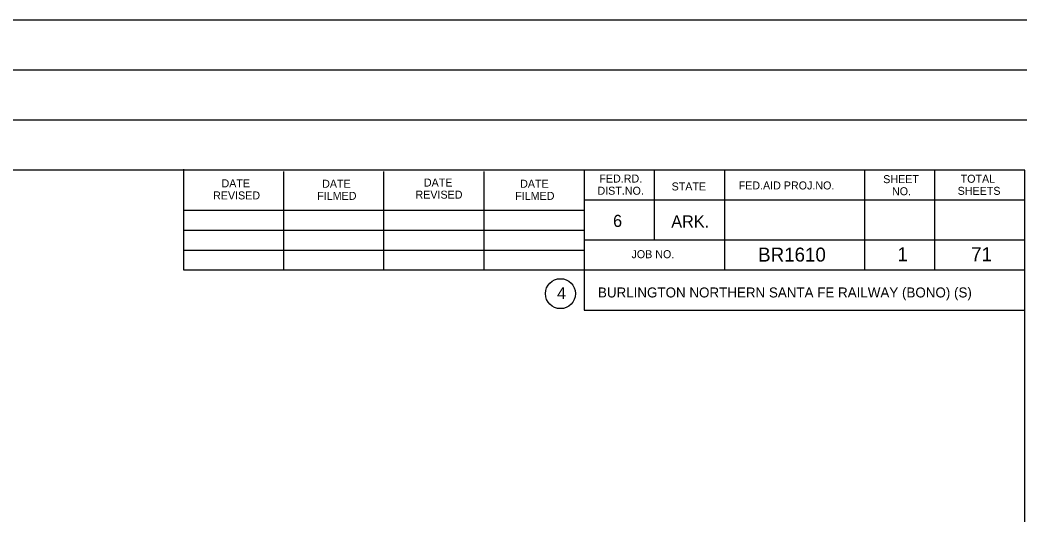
# Model space of a CAD drawing. Extents: x 1671357 to 13005564, y 567358 to 14261451.
# Drawn here: x 12758308.57 to 12758318.63, y 14259955.92 to 14259960.87 of the extents above; entities that cross this region are included whole.
import ezdxf

# ---------------------------------------------------------------- set-up
doc = ezdxf.new("R2010")
doc.units = 0
doc.layers.add('Default', color=7, linetype='Continuous')

msp = doc.modelspace()

# ---------------------------------------------------------------- linework, layer by layer
at = {"layer": 'Default'}
for p, q in [((12758318.631, 14259960.872), (12758283.562, 14259960.872)), ((12758318.631, 14259960.371), (12758283.562, 14259960.371)), ((12758318.631, 14259959.871), (12758283.562, 14259959.871)), ((12758318.61, 14259959.371), (12758284.583, 14259959.371)), ((12758310.203, 14259958.37), (12758310.203, 14259959.379)), ((12758311.204, 14259958.37), (12758311.204, 14259959.356)), ((12758312.205, 14259958.37), (12758312.205, 14259959.356)), ((12758313.206, 14259958.37), (12758313.206, 14259959.356)), ((12758314.207, 14259959.371), (12758314.207, 14259957.97)), ((12758314.907, 14259959.371), (12758314.907, 14259958.67)), ((12758315.608, 14259959.371), (12758315.608, 14259958.37)), ((12758317.009, 14259959.371), (12758317.009, 14259958.37)), ((12758317.709, 14259959.371), (12758317.709, 14259958.37)), ((12758318.61, 14259938.354), (12758318.61, 14259959.371)), ((12758318.61, 14259959.071), (12758314.207, 14259959.071)), ((12758310.203, 14259958.971), (12758314.207, 14259958.971)), ((12758310.203, 14259958.77), (12758314.207, 14259958.77)), ((12758318.61, 14259958.67), (12758314.207, 14259958.67)), ((12758310.203, 14259958.37), (12758310.203, 14259958.57)), ((12758310.203, 14259958.57), (12758314.207, 14259958.57)), ((12758318.61, 14259958.37), (12758310.203, 14259958.37)), ((12758314.207, 14259957.97), (12758318.61, 14259957.97))]:
    msp.add_line(p, q, dxfattribs=at)
msp.add_circle((12758313.969, 14259958.134), 0.15, dxfattribs=at)

# ---------------------------------------------------------------- texts
for s, height, p in [('DATE', 0.08, (12758310.581, 14259959.198)), ('DATE', 0.08, (12758311.587, 14259959.194)), ('DATE', 0.08, (12758312.604, 14259959.206)), ('DATE', 0.08, (12758313.566, 14259959.194)), ('FED.RD.', 0.08, (12758314.358, 14259959.246)), ('FED.AID PROJ.NO.', 0.08, (12758315.75, 14259959.177)), ('SHEET', 0.08, (12758317.195, 14259959.24)), ('TOTAL', 0.08, (12758317.969, 14259959.244)), ('REVISED', 0.08, (12758310.497, 14259959.077)), ('FILMED', 0.08, (12758311.538, 14259959.073)), ('REVISED', 0.08, (12758312.52, 14259959.085)), ('FILMED', 0.08, (12758313.517, 14259959.073)), ('DIST.NO.', 0.08, (12758314.339, 14259959.124)), ('STATE', 0.08, (12758315.08, 14259959.167)), ('NO.', 0.08, (12758317.283, 14259959.119)), ('SHEETS', 0.08, (12758317.939, 14259959.123)), ('6', 0.121, (12758314.495, 14259958.802)), ('ARK.', 0.121, (12758315.077, 14259958.796)), ('JOB NO.', 0.08, (12758314.679, 14259958.489)), ('BR1610', 0.14, (12758315.945, 14259958.455)), ('1', 0.14, (12758317.337, 14259958.459)), ('71', 0.14, (12758318.074, 14259958.459)), ('4', 0.12, (12758313.935, 14259958.079)), ('BURLINGTON NORTHERN SANTA FE RAILWAY (BONO) (S)', 0.1, (12758314.344, 14259958.096))]:
    msp.add_text(s, height=height, dxfattribs=at).set_placement(p)

doc.saveas('drawing.dxf')
